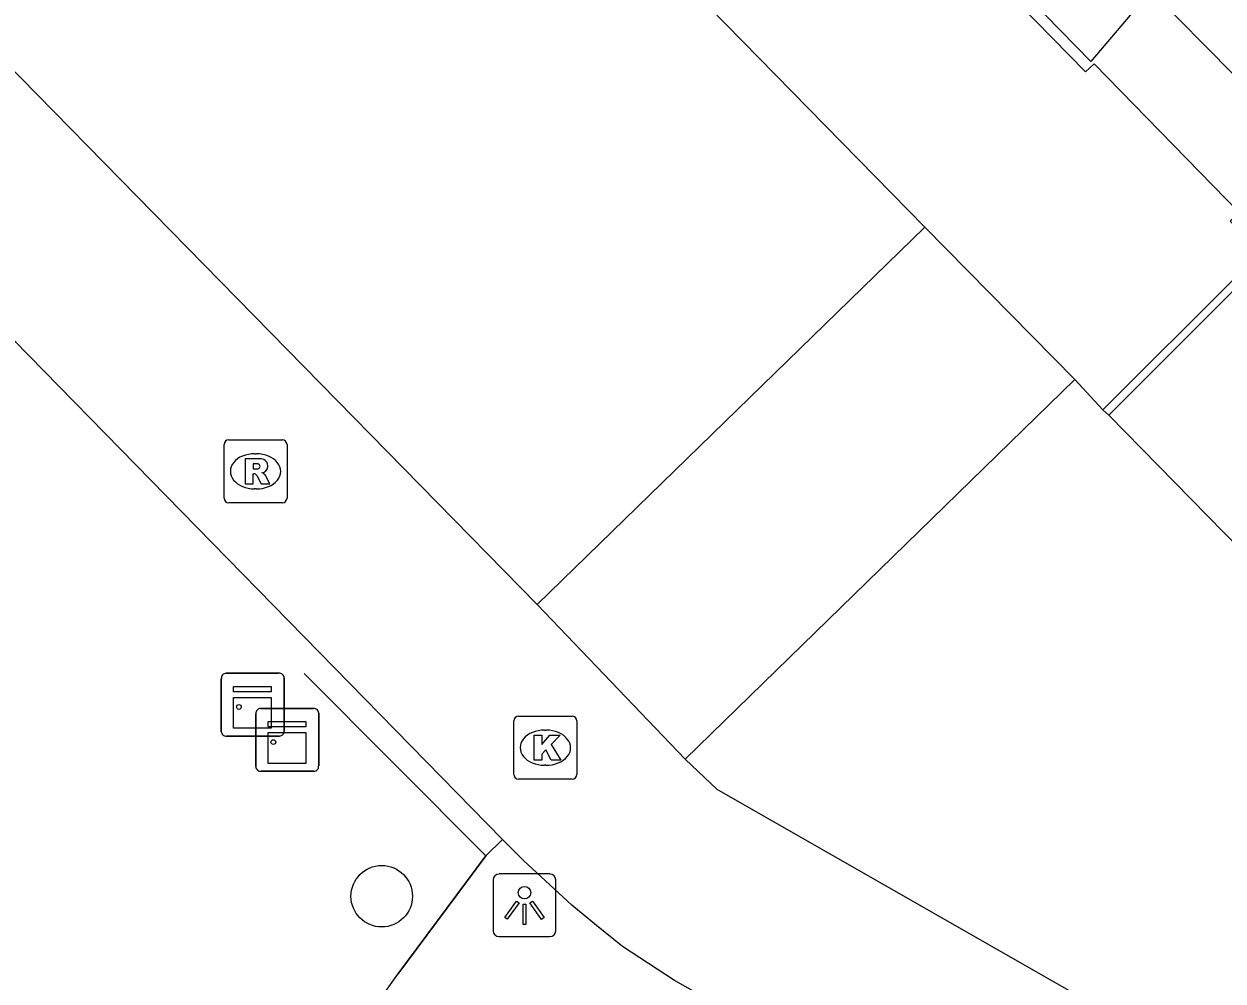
# Model space of a CAD drawing. Extents: x 161402 to 161933, y 381650 to 382313.
# Drawn here: x 161742.56 to 161761.63, y 382136.96 to 382152.18 of the extents above; entities that cross this region are included whole.
import ezdxf

# ---------------------------------------------------------------- set-up
doc = ezdxf.new("R2010")
doc.units = 0
for name, color, linetype in [('IMGEO_Boom', 7, 'Continuous'), ('IMGEO_Kast', 7, 'Continuous'), ('IMGEO_Kolk', 7, 'Continuous'), ('IMGEO_Lichtpunt', 7, 'Continuous'), ('IMGEO_Lijnafwatering', 7, 'Continuous'), ('IMGEO_Muur', 7, 'Continuous'), ('IMGEO_Pand', 7, 'Continuous'), ('IMGEO_Pand_overbouw', 7, 'Continuous'), ('IMGEO_Rioolput', 7, 'Continuous'), ('IMGEO_Verkeerseiland_open', 7, 'Continuous'), ('IMGEO_Voetpad_op_trap', 7, 'Continuous'), ('IMGEO_Voetpad_open', 7, 'Continuous')]:
    doc.layers.add(name, color=color, linetype=linetype)

msp = doc.modelspace()

# ---------------------------------------------------------------- linework, layer by layer
at = {"layer": 'IMGEO_Boom'}
msp.add_circle((161748.248, 382138.308), 0.489, dxfattribs=at)
at = {"layer": 'IMGEO_Kast'}
for p, q in [((161745.771, 382141.855), (161746.612, 382141.855)), ((161746.612, 382141.855), (161745.771, 382141.855)), ((161745.696, 382140.93), (161745.696, 382141.771)), ((161745.696, 382141.771), (161745.696, 382140.93)), ((161746.696, 382141.78), (161746.696, 382140.939)), ((161746.696, 382140.939), (161746.696, 382141.78)), ((161746.32, 382141.296), (161747.161, 382141.296)), ((161747.161, 382141.296), (161746.32, 382141.296)), ((161746.245, 382140.371), (161746.245, 382141.212)), ((161746.245, 382141.212), (161746.245, 382140.371)), ((161747.245, 382141.221), (161747.245, 382140.38)), ((161747.245, 382140.38), (161747.245, 382141.221)), ((161746.621, 382140.855), (161745.78, 382140.855)), ((161745.78, 382140.855), (161746.621, 382140.855)), ((161747.17, 382140.296), (161746.329, 382140.296)), ((161746.329, 382140.296), (161747.17, 382140.296))]:
    msp.add_line(p, q, dxfattribs=at)
for points in [[(161745.891, 382141.645), (161746.491, 382141.645), (161746.491, 382141.56), (161745.891, 382141.56), (161745.891, 382141.645)], [(161745.891, 382141.47), (161746.491, 382141.47), (161746.491, 382140.981), (161745.891, 382140.981), (161745.891, 382141.47)], [(161746.44, 382141.086), (161747.04, 382141.086), (161747.04, 382141.001), (161746.44, 382141.001), (161746.44, 382141.086)], [(161746.44, 382140.911), (161747.04, 382140.911), (161747.04, 382140.422), (161746.44, 382140.422), (161746.44, 382140.911)]]:
    msp.add_lwpolyline(points, dxfattribs=at)
for centre in [(161745.975, 382141.319), (161746.524, 382140.76)]:
    msp.add_circle(centre, 0.0377, dxfattribs=at)
for centre, start, end in [((161745.774, 382141.777), 92.4484, 184.2845), ((161745.774, 382141.777), 92.4484, 184.2845), ((161746.618, 382141.777), 2.4484, 94.2845), ((161746.618, 382141.777), 2.4484, 94.2845), ((161746.323, 382141.218), 92.4484, 184.2845), ((161746.323, 382141.218), 92.4484, 184.2845), ((161747.167, 382141.218), 2.4484, 94.2845), ((161747.167, 382141.218), 2.4484, 94.2845), ((161745.774, 382140.933), 182.4484, 274.2845), ((161745.774, 382140.933), 182.4484, 274.2845), ((161746.618, 382140.933), 272.4484, 4.2845), ((161746.618, 382140.933), 272.4484, 4.2845), ((161746.323, 382140.374), 182.4484, 274.2845), ((161746.323, 382140.374), 182.4484, 274.2845), ((161747.167, 382140.374), 272.4484, 4.2845), ((161747.167, 382140.374), 272.4484, 4.2845)]:
    msp.add_arc(centre, 0.0779, start, end, dxfattribs=at)
at = {"layer": 'IMGEO_Kolk'}
for p, q in [((161750.35, 382140.245), (161750.35, 382141.097)), ((161750.425, 382141.171), (161751.277, 382141.171)), ((161751.351, 382141.097), (161751.351, 382140.245)), ((161750.838, 382140.951), (161750.863, 382140.951)), ((161750.861, 382140.391), (161750.836, 382140.391)), ((161751.277, 382140.171), (161750.425, 382140.171))]:
    msp.add_line(p, q, dxfattribs=at)
for points in [[(161750.35, 382140.245), (161750.35, 382141.097)], [(161750.425, 382141.171), (161751.277, 382141.171)], [(161751.351, 382141.097), (161751.351, 382140.245)], [(161750.671, 382140.871), (161750.794, 382140.871), (161750.794, 382140.72), (161750.924, 382140.871), (161751.088, 382140.871), (161750.942, 382140.72), (161751.095, 382140.471), (161750.943, 382140.471), (161750.858, 382140.635), (161750.794, 382140.568), (161750.794, 382140.471), (161750.671, 382140.471), (161750.671, 382140.871)], [(161751.277, 382140.171), (161750.425, 382140.171)]]:
    msp.add_lwpolyline(points, dxfattribs=at)
for centre, start, end in [((161750.427, 382141.095), 91.552, 178.448), ((161750.427, 382141.095), 91.552, 178.448), ((161751.275, 382141.095), 1.552, 88.448), ((161751.275, 382141.095), 1.552, 88.448), ((161750.427, 382140.247), 181.552, 268.448), ((161750.427, 382140.247), 181.552, 268.448), ((161751.275, 382140.247), 271.552, 358.448), ((161751.275, 382140.247), 271.552, 358.448)]:
    msp.add_arc(centre, 0.0765, start, end, dxfattribs=at)
for centre, major_axis, ratio, start_param, end_param in [((161750.837, 382140.671), (-0.387, 0.002), 0.722429, 4.712389, 7.853982), ((161750.862, 382140.671), (-0.39, 0.002), 0.717154, 1.570796, 4.712389)]:
    msp.add_ellipse(centre, major_axis=major_axis, ratio=ratio, start_param=start_param, end_param=end_param, dxfattribs=at)
at = {"layer": 'IMGEO_Lichtpunt'}
for p, q in [((161750.922, 382138.662), (161750.114, 382138.662)), ((161750.922, 382138.662), (161750.114, 382138.662)), ((161750.02, 382138.567), (161750.02, 382137.76)), ((161750.02, 382138.567), (161750.02, 382137.76)), ((161751.016, 382137.76), (161751.016, 382138.567)), ((161751.016, 382137.76), (161751.016, 382138.567)), ((161750.114, 382137.666), (161750.922, 382137.666)), ((161750.114, 382137.666), (161750.922, 382137.666))]:
    msp.add_line(p, q, dxfattribs=at)
for points in [[(161750.394, 382138.231), (161750.433, 382138.203), (161750.245, 382137.941), (161750.207, 382137.968), (161750.394, 382138.231)], [(161750.606, 382138.203), (161750.644, 382138.23), (161750.831, 382137.968), (161750.792, 382137.94), (161750.606, 382138.203)], [(161750.496, 382138.183), (161750.543, 382138.183), (161750.543, 382137.861), (161750.496, 382137.861), (161750.496, 382138.183)]]:
    msp.add_lwpolyline(points, dxfattribs=at)
msp.add_circle((161750.519, 382138.365), 0.0994, dxfattribs=at)
for centre, start, end in [((161750.114, 382138.567), 90, 180), ((161750.114, 382138.567), 90, 180), ((161750.922, 382138.567), 0, 90), ((161750.922, 382138.567), 0, 90), ((161750.114, 382137.76), 180, 270), ((161750.114, 382137.76), 180, 270), ((161750.922, 382137.76), 270, 0), ((161750.922, 382137.76), 270, 360)]:
    msp.add_arc(centre, 0.0946, start, end, dxfattribs=at)
at = {"layer": 'IMGEO_Lijnafwatering'}
msp.add_lwpolyline([(161759.72, 382146.044), (161761.845, 382148.166), (161761.94, 382148.087), (161759.814, 382145.96)], dxfattribs=at)
at = {"layer": 'IMGEO_Muur'}
for points in [[(161747.016, 382141.849), (161749.906, 382138.949)], [(161749.906, 382138.949), (161748.503, 382137.071)]]:
    msp.add_lwpolyline(points, dxfattribs=at)
at = {"layer": 'IMGEO_Pand'}
msp.add_lwpolyline([(161762.198, 382148.594), (161761.744, 382149.047), (161761.891, 382149.186), (161762.139, 382149.42), (161762.295, 382149.283), (161763.101, 382150.057), (161760.483, 382152.716), (161759.531, 382151.588), (161721.45, 382190.492)], dxfattribs=at)
at = {"layer": 'IMGEO_Pand_overbouw'}
msp.add_lwpolyline([(161761.891, 382149.186), (161762.139, 382149.42), (161762.295, 382149.283), (161763.101, 382150.057), (161760.483, 382152.716), (161759.531, 382151.588), (161721.45, 382190.492), (161731.074, 382199.9), (161733.12, 382201.899), (161732.627, 382202.397), (161718.426, 382188.506), (161732.696, 382173.838), (161734.999, 382171.47), (161749.249, 382156.824), (161751.751, 382159.273), (161759.445, 382151.424), (161759.582, 382151.549)], close=True, dxfattribs=at)
at = {"layer": 'IMGEO_Rioolput'}
for p, q in [((161745.74, 382144.641), (161745.74, 382145.493)), ((161745.815, 382145.567), (161746.667, 382145.567)), ((161746.741, 382145.493), (161746.741, 382144.641)), ((161746.228, 382145.347), (161746.253, 382145.347)), ((161746.251, 382144.787), (161746.226, 382144.787)), ((161746.667, 382144.567), (161745.815, 382144.567))]:
    msp.add_line(p, q, dxfattribs=at)
for points in [[(161745.74, 382144.641), (161745.74, 382145.493)], [(161745.815, 382145.567), (161746.667, 382145.567)], [(161746.741, 382145.493), (161746.741, 382144.641)], [(161746.329, 382145.265), (161746.077, 382145.267), (161746.077, 382144.867)], [(161746.255, 382145.186), (161746.201, 382145.186), (161746.201, 382145.105)], [(161746.201, 382145.105), (161746.253, 382145.105)], [(161746.077, 382144.867), (161746.201, 382144.867), (161746.201, 382145.029), (161746.212, 382145.029)], [(161746.259, 382145), (161746.33, 382144.867), (161746.47, 382144.867), (161746.405, 382144.993)], [(161746.667, 382144.567), (161745.815, 382144.567)]]:
    msp.add_lwpolyline(points, dxfattribs=at)
for centre, radius, start, end in [((161745.817, 382145.491), 0.0765, 91.552, 178.448), ((161745.817, 382145.491), 0.0765, 91.552, 178.448), ((161746.665, 382145.491), 0.0765, 1.552, 88.448), ((161746.665, 382145.491), 0.0765, 1.552, 88.448), ((161746.328, 382145.155), 0.109, 350.3612, 89.416), ((161746.237, 382145.294), 0.19, 274.7715, 282.9687), ((161746.261, 382145.09), 0.0964, 77.0061, 93.1865), ((161746.275, 382145.147), 0.0378, 276.6634, 79.6772), ((161746.326, 382145.155), 0.112, 277.5842, 350.9817), ((161746.211, 382144.976), 0.0533, 26.0293, 88.6989), ((161746.31, 382144.94), 0.108, 29.5134, 73.7905), ((161745.817, 382144.643), 0.0765, 181.552, 268.448), ((161745.817, 382144.643), 0.0765, 181.552, 268.448), ((161746.665, 382144.643), 0.0765, 271.552, 358.448), ((161746.665, 382144.643), 0.0765, 271.552, 358.448)]:
    msp.add_arc(centre, radius, start, end, dxfattribs=at)
for centre, major_axis, ratio, start_param, end_param in [((161746.227, 382145.067), (-0.387, 0.002), 0.722429, 4.712389, 7.853982), ((161746.252, 382145.067), (-0.39, 0.002), 0.717154, 1.570796, 4.712389)]:
    msp.add_ellipse(centre, major_axis=major_axis, ratio=ratio, start_param=start_param, end_param=end_param, dxfattribs=at)
at = {"layer": 'IMGEO_Verkeerseiland_open'}
msp.add_lwpolyline([(161747.742, 382135.994), (161748.503, 382137.071), (161749.906, 382138.949), (161750.169, 382139.212)], dxfattribs=at)
at = {"layer": 'IMGEO_Voetpad_op_trap'}
for points in [[(161756.887, 382148.953), (161750.723, 382142.947)], [(161753.075, 382140.488), (161759.272, 382146.53)]]:
    msp.add_lwpolyline(points, dxfattribs=at)
at = {"layer": 'IMGEO_Voetpad_open'}
for points in [[(161734.96, 382171.316), (161756.887, 382148.953)], [(161730.041, 382164.042), (161750.723, 382142.947)], [(161756.887, 382148.953), (161759.272, 382146.53)], [(161750.169, 382139.212), (161742.138, 382147.408)], [(161759.272, 382146.53), (161759.72, 382146.044), (161759.814, 382145.96), (161781.022, 382124.329)], [(161750.723, 382142.947), (161753.075, 382140.488)], [(161781.022, 382124.329), (161753.587, 382140.004), (161753.075, 382140.488)], [(161755.019, 382135.782), (161752.907, 382136.967), (161752.08, 382137.51), (161751.665, 382137.841), (161751.271, 382138.167), (161750.502, 382138.879), (161750.169, 382139.212)]]:
    msp.add_lwpolyline(points, dxfattribs=at)

doc.saveas('drawing.dxf')
